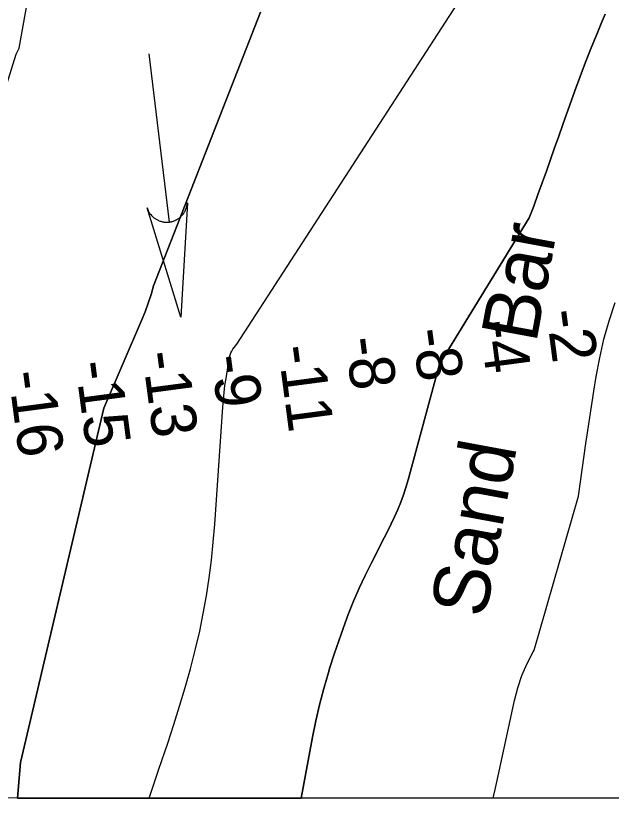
# Model space of a CAD drawing. Extents: x 3271442 to 3309282, y 752266 to 777610.
# Drawn here: x 3286476 to 3287356, y 757642 to 758801 of the extents above; entities that cross this region are included whole.
import ezdxf

# ---------------------------------------------------------------- set-up
doc = ezdxf.new("R2010")
doc.units = 0
for name, color, linetype in [('V-GRID-FRAM', 7, 'Continuous'), ('V-RIVR-IDEN', 7, 'Continuous'), ('V-RIVR-RANG', 7, 'Continuous'), ('V-STRM-FLOW', 7, 'Continuous'), ('V-TOPO-DPTH', 7, 'Continuous'), ('V-TOPO-MINR', 7, 'Continuous')]:
    doc.layers.add(name, color=color, linetype=linetype)

msp = doc.modelspace()

# ---------------------------------------------------------------- linework, layer by layer
at = {"layer": 'V-GRID-FRAM'}
msp.add_lwpolyline([(3275591.3, 775827.4), (3307043.5, 775836.6), (3307056.7, 757650.8), (3275588.7, 757641.7), (3275591.3, 775827.4)], dxfattribs=at)
at = {"layer": 'V-STRM-FLOW'}
msp.add_line((3286672.7, 758744.3), (3286703, 758495.8), dxfattribs=at)
msp.add_lwpolyline([(3286729.8, 758524.2), (3286720.2, 758355.2), (3286670.2, 758517), (3286671.3, 758514.1), (3286672.6, 758511.5), (3286673.1, 758510.4), (3286673.7, 758509.5), (3286674.4, 758508.5), (3286675.1, 758507.5), (3286675.8, 758506.7), (3286676.7, 758505.6), (3286677.8, 758504.5), (3286678.4, 758503.9), (3286679.2, 758503.1), (3286680.4, 758502.2), (3286681.3, 758501.5), (3286682.3, 758500.8), (3286683, 758500.3), (3286683.7, 758499.8), (3286684.7, 758499.3), (3286685.6, 758498.8), (3286686.5, 758498.4), (3286687.2, 758498.1), (3286688.4, 758497.6), (3286689.5, 758497.2), (3286690.4, 758496.9), (3286691.4, 758496.6), (3286692.3, 758496.4), (3286693.2, 758496.2), (3286693.8, 758496.1), (3286694.8, 758495.9), (3286695.8, 758495.7), (3286696.8, 758495.7), (3286697.8, 758495.6), (3286698.7, 758495.6), (3286699.7, 758495.5), (3286700.5, 758495.6), (3286701.7, 758495.6), (3286703, 758495.8), (3286703.5, 758495.8), (3286704.1, 758495.9), (3286704.8, 758496), (3286705.5, 758496.2), (3286706.2, 758496.3), (3286706.8, 758496.5), (3286707.6, 758496.7), (3286708.1, 758496.8), (3286708.9, 758497.1), (3286709.6, 758497.3), (3286710.1, 758497.5), (3286711.3, 758498), (3286712, 758498.3), (3286712.4, 758498.5), (3286713.2, 758498.9), (3286713.8, 758499.2), (3286714.5, 758499.6), (3286715.3, 758500), (3286716, 758500.5), (3286716.5, 758500.8), (3286717, 758501.2), (3286717.6, 758501.6), (3286718.1, 758502), (3286718.8, 758502.5), (3286719.4, 758503), (3286720, 758503.6), (3286720.7, 758504.3), (3286721.3, 758504.8), (3286721.8, 758505.4), (3286722.3, 758506), (3286722.8, 758506.5), (3286723.2, 758507.1), (3286723.9, 758507.9), (3286723.9, 758507.9), (3286724.2, 758508.4), (3286724.5, 758508.8), (3286724.9, 758509.4), (3286725.3, 758510.1), (3286725.7, 758510.7), (3286726, 758511.2), (3286726.4, 758511.9), (3286726.7, 758512.6), (3286726.9, 758513.1), (3286727.2, 758513.7), (3286727.6, 758514.6), (3286727.8, 758515.2), (3286728, 758515.6), (3286728.1, 758516), (3286728.3, 758516.4), (3286728.5, 758517.1), (3286728.7, 758517.7), (3286728.8, 758518.3), (3286729, 758518.9), (3286729.2, 758519.8), (3286729.3, 758520.2), (3286729.4, 758521), (3286729.6, 758521.9), (3286729.6, 758522.6), (3286729.7, 758523.1), (3286729.7, 758523.6), (3286729.8, 758524)], close=True, dxfattribs=at)
at = {"layer": 'V-TOPO-DPTH'}
for points in [[(3286280.2, 758114.2), (3286476.7, 758743.6), (3286481.5, 758752.6), (3286515.5, 758942.8)], [(3286280.2, 758114.2), (3286476.7, 758743.6), (3286481.5, 758752.6), (3286515.5, 758942.8)], [(3286837.9, 758805.9), (3286680, 758401.8), (3286676.2, 758388.8), (3286672, 758375.8), (3286667.3, 758363.1), (3286662.2, 758350.5), (3286606.5, 758220.7), (3286483.3, 757697.7), (3286479, 757645), (3286479, 757644.8)], [(3286837.9, 758805.9), (3286680, 758401.8), (3286676.2, 758388.8), (3286672, 758375.8), (3286667.3, 758363.1), (3286662.2, 758350.5), (3286606.5, 758220.7), (3286483.3, 757697.7), (3286479, 757645), (3286479, 757644.8)], [(3286479, 757644.8), (3286897.8, 757644.9), (3286914.8, 757734.9), (3286919.8, 757759), (3286925.3, 757782.9), (3286931.6, 757806.7), (3286938.4, 757830.3), (3286940.6, 757837.6), (3286947, 757857.4), (3286953.5, 757877.2), (3286960.5, 757896.8), (3286967.7, 757916.3), (3286975.5, 757935.6), (3286983.6, 757954.8), (3286992.5, 757973.6), (3287001.7, 757992.2), (3287020.9, 758029.3), (3287026.1, 758039.7), (3287031.2, 758050.1), (3287036, 758060.6), (3287040.7, 758071.2), (3287045.1, 758081.9), (3287049.1, 758092.7), (3287052.7, 758103.7), (3287055.9, 758114.8), (3287102.2, 758285.9), (3287235.1, 758501.9), (3287241.6, 758519), (3287247.9, 758536.3), (3287254.2, 758553.5), (3287260.3, 758570.8), (3287266.4, 758588.2), (3287272.5, 758605.5), (3287278.6, 758622.8), (3287284.8, 758640.1), (3287302.5, 758689.4), (3287310.3, 758710.8), (3287318.3, 758732), (3287326.7, 758753.2), (3287335.3, 758774.2), (3287341.5, 758789.1), (3287347.1, 758802.7)], [(3287347.1, 758802.7), (3287341.5, 758789.1), (3287335.3, 758774.2), (3287326.7, 758753.2), (3287318.3, 758732), (3287310.3, 758710.8), (3287302.5, 758689.4), (3287284.8, 758640.1), (3287278.6, 758622.8), (3287272.5, 758605.5), (3287266.4, 758588.2), (3287260.3, 758570.8), (3287254.2, 758553.5), (3287247.9, 758536.3), (3287241.6, 758519), (3287235.1, 758501.9), (3287102.2, 758285.9), (3287055.9, 758114.8), (3287052.7, 758103.7), (3287049.1, 758092.7), (3287045.1, 758081.9), (3287040.7, 758071.2), (3287036, 758060.6), (3287031.2, 758050.1), (3287026.1, 758039.7), (3287020.9, 758029.3), (3287001.7, 757992.2), (3286992.5, 757973.6), (3286983.6, 757954.8), (3286975.5, 757935.6), (3286967.7, 757916.3), (3286960.5, 757896.8), (3286953.5, 757877.2), (3286947, 757857.4), (3286940.6, 757837.6), (3286938.4, 757830.3), (3286931.6, 757806.7), (3286925.3, 757782.9), (3286919.8, 757759), (3286914.8, 757734.9), (3286897.8, 757644.9), (3287417.7, 757645.1)]]:
    msp.add_lwpolyline(points, dxfattribs=at)
at = {"layer": 'V-TOPO-MINR'}
for points in [[(3286673.2, 757644.9), (3286674.2, 757647.6), (3286678.8, 757661), (3286683.3, 757674.3), (3286687.9, 757687.6), (3286700.8, 757726.2), (3286709.8, 757753.4), (3286718.4, 757780.8), (3286726.5, 757808.3), (3286734.4, 757835.9), (3286735.4, 757839.8), (3286742.1, 757865.6), (3286748.2, 757891.5), (3286753.4, 757917.6), (3286758.1, 757943.9), (3286762, 757970.2), (3286765.4, 757996.6), (3286768.1, 758023.1), (3286770.3, 758049.7), (3286782.2, 758222.5), (3286783, 758233.1), (3286784.1, 758243.8), (3286785.4, 758254.4), (3286787, 758264.9), (3286791.4, 758293.5), (3286792.1, 758296.5), (3286793, 758299.5), (3286794.2, 758302.4), (3286795.6, 758305.2), (3286797.2, 758307.9), (3286799, 758310.5), (3286801, 758312.9), (3286803.1, 758315.2), (3287260.2, 759020.9)], [(3286280.2, 758114.2), (3286476.7, 758743.6), (3286481.5, 758752.6), (3286515.5, 758942.8)], [(3286479, 757644.8), (3286479, 757645), (3286483.3, 757697.7), (3286606.5, 758220.7), (3286662.2, 758350.5), (3286667.3, 758363.1), (3286672, 758375.8), (3286676.2, 758388.8), (3286680, 758401.8), (3286837.9, 758805.9)], [(3286897.8, 757644.9), (3286914.8, 757734.9), (3286919.8, 757759), (3286925.3, 757782.9), (3286931.6, 757806.7), (3286938.4, 757830.3), (3286940.6, 757837.6), (3286947, 757857.4), (3286953.5, 757877.2), (3286960.5, 757896.8), (3286967.7, 757916.3), (3286975.5, 757935.6), (3286983.6, 757954.8), (3286992.5, 757973.6), (3287001.7, 757992.2), (3287020.9, 758029.3), (3287026.1, 758039.7), (3287031.2, 758050.1), (3287036, 758060.6), (3287040.7, 758071.2), (3287045.1, 758081.9), (3287049.1, 758092.7), (3287052.7, 758103.7), (3287055.9, 758114.8), (3287102.2, 758285.9), (3287235.1, 758501.9), (3287241.6, 758519), (3287247.9, 758536.3), (3287254.2, 758553.5), (3287260.3, 758570.8), (3287266.4, 758588.2), (3287272.5, 758605.5), (3287278.6, 758622.8), (3287284.8, 758640.1), (3287302.5, 758689.4), (3287310.3, 758710.8), (3287318.3, 758732), (3287326.7, 758753.2), (3287335.3, 758774.2), (3287341.5, 758789.1), (3287347.1, 758802.7)], [(3287181.6, 757645), (3287182.6, 757649.1), (3287184.7, 757657.8), (3287186.6, 757666.6), (3287213.2, 757789), (3287218.2, 757807.8), (3287224.3, 757826.1), (3287232.1, 757843.8), (3287241, 757861.1), (3287242.3, 757863.3), (3287307.8, 758090.8), (3287313.2, 758129.7), (3287318.8, 758168.5), (3287324.6, 758207.3), (3287330.6, 758246.1), (3287334, 758267.7), (3287339.2, 758295.4), (3287345.5, 758322.9), (3287353.3, 758350), (3287362.1, 758376.8)]]:
    msp.add_lwpolyline(points, dxfattribs=at)

# ---------------------------------------------------------------- texts
at = {"layer": 'V-RIVR-IDEN'}
msp.add_text('Sand     Bar', height=83, rotation=79.5281, dxfattribs=at).set_placement((3287170, 757909.1))
at = {"layer": 'V-RIVR-RANG'}
for s, p in [('-2', (3287259.8, 758364.3)), ('-4', (3287161.1, 758348.5)), ('-8', (3287061.8, 758336.4)), ('-8', (3286962.6, 758323.5)), ('-11', (3286863.4, 758311.4)), ('-13', (3286662.8, 758302.6)), ('-15', (3286563.8, 758288.2)), ('-9', (3286764.4, 758297)), ('-16', (3286464.9, 758273.7))]:
    msp.add_text(s, height=67, rotation=277.5471, dxfattribs=at).set_placement(p)

doc.saveas('drawing.dxf')
